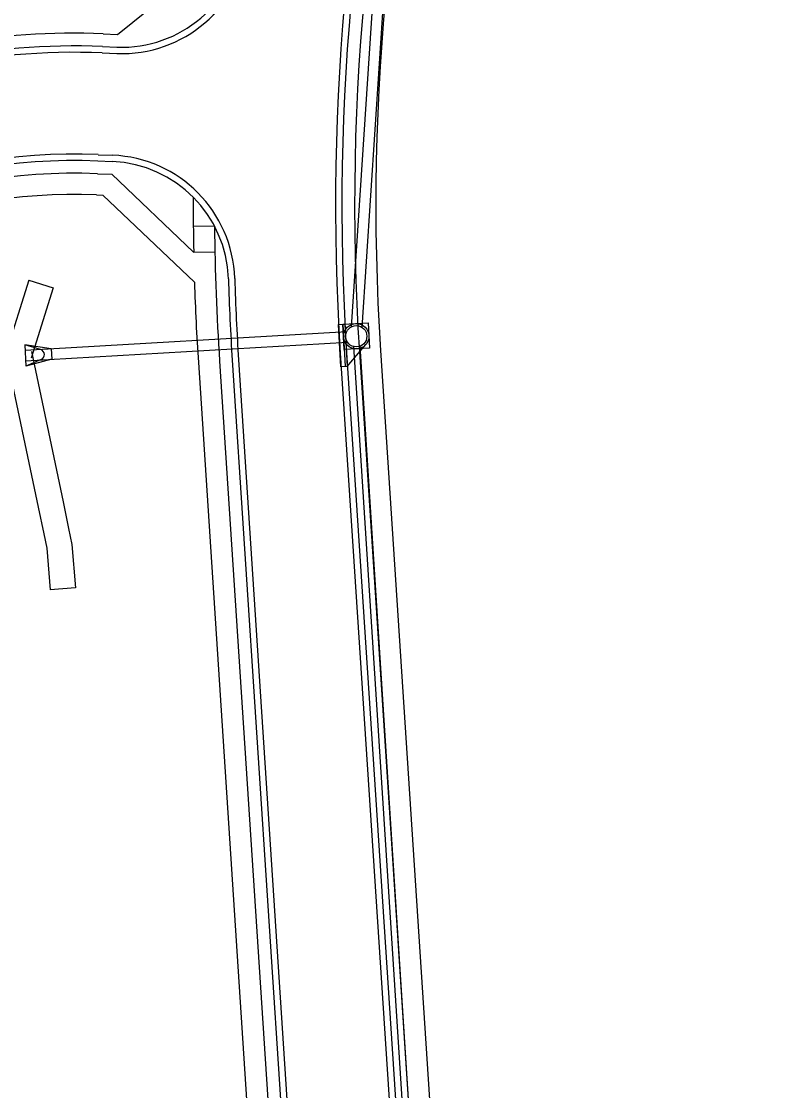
# Model space of a CAD drawing. Extents: x 978516 to 993312, y 1836504 to 1846212.
# Drawn here: x 982559.5 to 982738.5, y 1842943.3 to 1843195.2 of the extents above; entities that cross this region are included whole.
import ezdxf

# ---------------------------------------------------------------- set-up
doc = ezdxf.new("R2010")
doc.units = 0
for name, color, linetype in [('R_Drainage', 7, 'Continuous'), ('R_Proposed Road', 7, 'Continuous'), ('R_Special Ditch', 7, 'Continuous')]:
    doc.layers.add(name, color=color, linetype=linetype)

msp = doc.modelspace()

# ---------------------------------------------------------------- linework, layer by layer
at = {"layer": 'R_Drainage'}
for p, q in [((982637.27, 1843123.27), (982645.55, 1843249.39)), ((982639.76, 1843123.11), (982648.05, 1843249.23)), ((982635.21, 1843123.86), (982635.77, 1843113.88)), ((982560.36, 1843117.75), (982636.14, 1843122.15)), ((982560.29, 1843119), (982560.58, 1843114)), ((982566.5, 1843118.1), (982560.29, 1843119)), ((982564.04, 1843117.89), (982560.29, 1843119)), ((982560.5, 1843115.26), (982636.28, 1843119.66)), ((982566.5, 1843118.1), (982566.64, 1843115.61)), ((982636.26, 1843113.9), (982640.66, 1843119.09)), ((982651.28, 1842908.52), (982637.78, 1843118.6)), ((982652.77, 1842908.62), (982639.27, 1843118.7)), ((982566.64, 1843115.61), (982560.58, 1843114)), ((982564.17, 1843115.54), (982560.58, 1843114))]:
    msp.add_line(p, q, dxfattribs=at)
for points in [[(982635.71, 1843123.89), (982636.26, 1843113.9), (982634.77, 1843113.82), (982634.21, 1843123.81)], [(982641.2, 1843124.19), (982641.53, 1843118.2), (982635.54, 1843117.87), (982635.21, 1843123.86)]]:
    msp.add_lwpolyline(points, close=True, dxfattribs=at)
for radius in [3, 3, 3, 2.5, 2.5, 2.5]:
    msp.add_circle((982638.37, 1843121.03), radius, dxfattribs=at)
msp.add_arc((982563.68, 1843116.69), 1.25, 293.1475, 73.5093, dxfattribs=at)
at = {"layer": 'R_Proposed Road'}
for p, q in [((982582.14, 1843192.16), (982602.86, 1843208.88)), ((982578.75, 1843192.3), (982582.14, 1843192.16)), ((982578.62, 1843189.3), (982582.02, 1843189.17)), ((982578.56, 1843187.8), (982581.96, 1843187.67)), ((982577.58, 1843163.82), (982580.98, 1843163.69)), ((982577.52, 1843162.33), (982580.92, 1843162.19)), ((982577.4, 1843159.33), (982580.79, 1843159.19)), ((982600.08, 1843140.85), (982580.79, 1843159.19)), ((982600.08, 1843140.85), (982580.79, 1843159.19)), ((982577.2, 1843154.33), (982578.71, 1843154.27)), ((982600.26, 1843133.77), (982578.71, 1843154.27)), ((982600.26, 1843133.77), (982578.71, 1843154.27)), ((982605, 1843146.94), (982600, 1843146.9)), ((982600.08, 1843140.85), (982605.08, 1843140.94)), ((982644.09, 1843117.65), (982657.5, 1842912.24)), ((982606.17, 1843115.17), (982619.59, 1842909.62)), ((982609.17, 1843115.37), (982622.59, 1842909.72)), ((982610.66, 1843115.46), (982624.09, 1842909.78)), ((982634.61, 1843117.03), (982648.04, 1842911.34)), ((982636.11, 1843117.13), (982649.53, 1842911.48)), ((982639.1, 1843117.32), (982652.52, 1842911.77)), ((982601.18, 1843114.85), (982614.59, 1842909.44))]:
    msp.add_line(p, q, dxfattribs=at)
for centre, radius, start, end in [((983167.15, 1843151.8), 529.17, 144.8526, 183.7353), ((983167.15, 1843151.8), 524.17, 144.8526, 183.7353), ((983167.15, 1843151.8), 533.67, 145.9443, 183.7353), ((983167.15, 1843151.8), 532.17, 145.9443, 183.7353), ((982583.18, 1843217.64), 30, 267.6651, 353.5668), ((982583.18, 1843217.64), 28.5, 267.6651, 353.5668), ((982571.96, 1843025.94), 166.5, 87.6651, 100.2014), ((982571.96, 1843025.94), 163.5, 87.6651, 101.5145), ((982571.96, 1843025.94), 162, 87.6651, 102.2045), ((982571.96, 1843025.94), 138, 87.6651, 136.9251), ((982579.76, 1843133.71), 30, 1.7635, 87.6651), ((982571.96, 1843025.94), 136.5, 87.6651, 136.9251), ((982579.76, 1843133.71), 28.5, 1.7635, 87.6651), ((982571.96, 1843025.94), 133.5, 87.6651, 136.9251), ((982571.96, 1843025.94), 128.5, 87.6651, 136.9251), ((983167.15, 1843151.8), 567.17, 179.7985, 181.1062), ((983167.15, 1843151.8), 562.17, 180.4947, 183.7353), ((983167.15, 1843151.8), 567.17, 181.8208, 183.7353), ((983167.15, 1843151.8), 559.17, 181.7635, 183.7353), ((983167.15, 1843151.8), 557.67, 181.7635, 183.7353)]:
    msp.add_arc(centre, radius, start, end, dxfattribs=at)
at = {"layer": 'R_Special Ditch'}
for p, q in [((982561.27, 1843134.23), (982566.99, 1843132.44)), ((982572.24, 1843061.77), (982566.26, 1843061.28))]:
    msp.add_line(p, q, dxfattribs=at)
for points in [[(982561.27, 1843134.23), (982555.85, 1843116.95)], [(982566.99, 1843132.44), (982561.81, 1843115.9)], [(982561.88, 1843117.42), (982569.34, 1843082), (982570.64, 1843075.69), (982571.41, 1843071.92), (982572.24, 1843061.77)], [(982555.85, 1843116.95), (982563.46, 1843080.77), (982564.76, 1843074.48), (982565.46, 1843071.07), (982566.26, 1843061.28)]]:
    msp.add_lwpolyline(points, dxfattribs=at)

doc.saveas('drawing.dxf')
